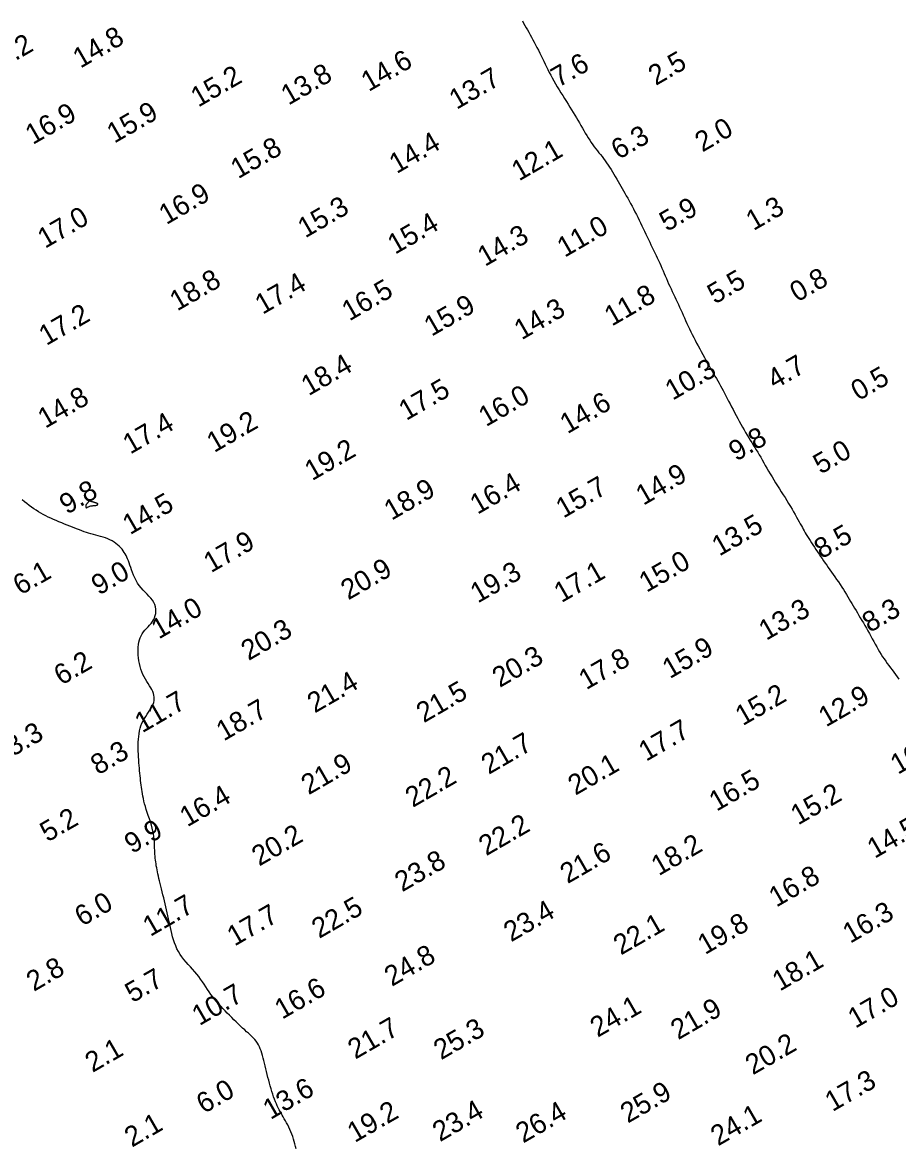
# Model space of a CAD drawing. Extents: x 3024098 to 3056816, y 418252 to 509144.
# Drawn here: x 3026448.7 to 3026666, y 427484.9 to 427764.6 of the extents above; entities that cross this region are included whole.
import ezdxf

# ---------------------------------------------------------------- set-up
doc = ezdxf.new("R2010")
doc.units = 0
doc.layers.add('V-CHAN-CONT-EL10', color=7, linetype='Continuous')
doc.layers.add('V-TOPO-SOUN-0911', color=7, linetype='Continuous')

msp = doc.modelspace()

# ---------------------------------------------------------------- linework, layer by layer
at = {"layer": 'V-CHAN-CONT-EL10'}
for points in [[(3026572.86, 427764.94), (3026573.17, 427764.39), (3026573.48, 427763.83), (3026573.8, 427763.27), (3026574.12, 427762.7), (3026574.45, 427762.12), (3026574.78, 427761.52), (3026575.11, 427760.91), (3026575.45, 427760.28), (3026575.79, 427759.64), (3026576.14, 427758.99), (3026576.49, 427758.33), (3026576.83, 427757.65), (3026577.18, 427756.98), (3026577.52, 427756.29), (3026577.85, 427755.61), (3026578.19, 427754.93), (3026578.52, 427754.25), (3026578.85, 427753.56), (3026579.19, 427752.87), (3026579.54, 427752.18), (3026579.9, 427751.48), (3026580.27, 427750.78), (3026580.67, 427750.06), (3026581.09, 427749.33), (3026581.52, 427748.6), (3026581.98, 427747.87), (3026582.43, 427747.13), (3026582.9, 427746.4), (3026583.36, 427745.67), (3026583.81, 427744.95), (3026584.26, 427744.24), (3026584.68, 427743.55), (3026585.1, 427742.87), (3026585.5, 427742.2), (3026585.89, 427741.54), (3026586.27, 427740.9), (3026586.65, 427740.26), (3026587.02, 427739.62), (3026587.38, 427738.99), (3026587.75, 427738.35), (3026588.11, 427737.73), (3026588.48, 427737.11), (3026588.85, 427736.5), (3026589.21, 427735.9), (3026589.58, 427735.32), (3026589.96, 427734.75), (3026590.33, 427734.21), (3026590.71, 427733.69), (3026591.1, 427733.18), (3026591.48, 427732.69), (3026591.87, 427732.21), (3026592.26, 427731.73), (3026592.64, 427731.24), (3026593.03, 427730.74), (3026593.41, 427730.23), (3026593.78, 427729.71), (3026594.15, 427729.16), (3026594.52, 427728.6), (3026594.88, 427728.03), (3026595.24, 427727.44), (3026595.59, 427726.86), (3026595.94, 427726.27), (3026596.29, 427725.68), (3026596.63, 427725.09), (3026596.97, 427724.51), (3026597.3, 427723.92), (3026597.64, 427723.33), (3026597.98, 427722.73), (3026598.32, 427722.13), (3026598.66, 427721.51), (3026599.01, 427720.89), (3026599.37, 427720.24), (3026599.73, 427719.59), (3026600.09, 427718.92), (3026600.45, 427718.25), (3026600.81, 427717.56), (3026601.18, 427716.87), (3026601.53, 427716.18), (3026601.88, 427715.48), (3026602.22, 427714.78), (3026602.56, 427714.08), (3026602.89, 427713.39), (3026603.21, 427712.69), (3026603.53, 427712), (3026603.85, 427711.31), (3026604.17, 427710.63), (3026604.48, 427709.96), (3026604.8, 427709.3), (3026605.12, 427708.65), (3026605.44, 427708), (3026605.75, 427707.36), (3026606.06, 427706.72), (3026606.37, 427706.08), (3026606.67, 427705.45), (3026606.96, 427704.81), (3026607.25, 427704.17), (3026607.53, 427703.53), (3026607.8, 427702.89), (3026608.08, 427702.24), (3026608.35, 427701.6), (3026608.62, 427700.96), (3026608.9, 427700.31), (3026609.19, 427699.67), (3026609.48, 427699.03), (3026609.78, 427698.38), (3026610.08, 427697.74), (3026610.39, 427697.1), (3026610.69, 427696.45), (3026611, 427695.81), (3026611.31, 427695.16), (3026611.61, 427694.51), (3026611.91, 427693.85), (3026612.21, 427693.19), (3026612.51, 427692.53), (3026612.81, 427691.86), (3026613.11, 427691.19), (3026613.41, 427690.51), (3026613.72, 427689.83), (3026614.04, 427689.14), (3026614.37, 427688.45), (3026614.71, 427687.76), (3026615.06, 427687.06), (3026615.41, 427686.35), (3026615.77, 427685.65), (3026616.14, 427684.94), (3026616.52, 427684.23), (3026616.9, 427683.52), (3026617.29, 427682.8), (3026617.68, 427682.09), (3026618.07, 427681.38), (3026618.46, 427680.68), (3026618.85, 427679.99), (3026619.24, 427679.31), (3026619.62, 427678.64), (3026619.99, 427677.99), (3026620.35, 427677.36), (3026620.69, 427676.74), (3026621.04, 427676.14), (3026621.38, 427675.54), (3026621.71, 427674.94), (3026622.04, 427674.34), (3026622.37, 427673.73), (3026622.71, 427673.11), (3026623.04, 427672.48), (3026623.39, 427671.83), (3026623.73, 427671.17), (3026624.09, 427670.49), (3026624.44, 427669.8), (3026624.81, 427669.1), (3026625.18, 427668.39), (3026625.56, 427667.68), (3026625.94, 427666.96), (3026626.33, 427666.23), (3026626.72, 427665.51), (3026627.12, 427664.79), (3026627.51, 427664.08), (3026627.91, 427663.38), (3026628.3, 427662.7), (3026628.69, 427662.04), (3026629.07, 427661.41), (3026629.45, 427660.79), (3026629.82, 427660.19), (3026630.19, 427659.59), (3026630.56, 427659), (3026630.93, 427658.41), (3026631.3, 427657.8), (3026631.67, 427657.18), (3026632.04, 427656.55), (3026632.42, 427655.89), (3026632.8, 427655.22), (3026633.19, 427654.53), (3026633.59, 427653.84), (3026634, 427653.12), (3026634.42, 427652.41), (3026634.86, 427651.68), (3026635.3, 427650.95), (3026635.76, 427650.22), (3026636.23, 427649.48), (3026636.69, 427648.75), (3026637.16, 427648.01), (3026637.63, 427647.27), (3026638.09, 427646.54), (3026638.55, 427645.8), (3026638.99, 427645.08), (3026639.42, 427644.36), (3026639.83, 427643.66), (3026640.23, 427642.97), (3026640.6, 427642.31), (3026640.96, 427641.69), (3026641.29, 427641.09), (3026641.6, 427640.54), (3026641.88, 427640.03), (3026642.14, 427639.55), (3026642.39, 427639.11), (3026642.63, 427638.67), (3026642.87, 427638.25), (3026643.12, 427637.82), (3026643.38, 427637.38), (3026643.66, 427636.91), (3026643.96, 427636.41), (3026644.3, 427635.89), (3026644.65, 427635.34), (3026645.01, 427634.78), (3026645.39, 427634.21), (3026645.77, 427633.63), (3026646.15, 427633.06), (3026646.54, 427632.49), (3026646.92, 427631.93), (3026647.31, 427631.38), (3026647.68, 427630.83), (3026648.06, 427630.28), (3026648.45, 427629.74), (3026648.84, 427629.18), (3026649.24, 427628.61), (3026649.64, 427628.04), (3026650.06, 427627.44), (3026650.48, 427626.83), (3026650.91, 427626.21), (3026651.33, 427625.58), (3026651.76, 427624.95), (3026652.17, 427624.33), (3026652.58, 427623.71), (3026652.96, 427623.1), (3026653.34, 427622.5), (3026653.69, 427621.92), (3026654.04, 427621.34), (3026654.37, 427620.77), (3026654.71, 427620.2), (3026655.04, 427619.63), (3026655.37, 427619.06), (3026655.72, 427618.48), (3026656.07, 427617.89), (3026656.43, 427617.29), (3026656.79, 427616.67), (3026657.17, 427616.05), (3026657.54, 427615.42), (3026657.92, 427614.78), (3026658.29, 427614.13), (3026658.67, 427613.47), (3026659.04, 427612.8), (3026659.4, 427612.13), (3026659.77, 427611.45), (3026660.13, 427610.78), (3026660.5, 427610.12), (3026660.86, 427609.46), (3026661.22, 427608.83), (3026661.59, 427608.21), (3026661.96, 427607.61), (3026662.33, 427607.03), (3026662.71, 427606.47), (3026663.09, 427605.92), (3026663.48, 427605.37), (3026663.87, 427604.83), (3026664.27, 427604.28), (3026664.67, 427603.73), (3026665.09, 427603.16), (3026665.5, 427602.59), (3026665.93, 427602.02), (3026666.34, 427601.44)], [(3026516.7, 427484.77), (3026516.54, 427485.38), (3026516.38, 427485.99), (3026516.22, 427486.6), (3026516.05, 427487.2), (3026515.85, 427487.81), (3026515.63, 427488.4), (3026515.39, 427488.99), (3026515.13, 427489.58), (3026514.85, 427490.15), (3026514.57, 427490.7), (3026514.28, 427491.24), (3026514, 427491.76), (3026513.72, 427492.25), (3026513.45, 427492.72), (3026513.19, 427493.17), (3026512.93, 427493.61), (3026512.69, 427494.04), (3026512.45, 427494.49), (3026512.21, 427494.95), (3026511.98, 427495.43), (3026511.76, 427495.94), (3026511.53, 427496.49), (3026511.3, 427497.08), (3026511.08, 427497.7), (3026510.86, 427498.34), (3026510.65, 427499.01), (3026510.44, 427499.69), (3026510.24, 427500.39), (3026510.04, 427501.1), (3026509.85, 427501.81), (3026509.67, 427502.53), (3026509.49, 427503.25), (3026509.32, 427503.96), (3026509.15, 427504.67), (3026508.98, 427505.36), (3026508.82, 427506.03), (3026508.66, 427506.69), (3026508.5, 427507.32), (3026508.33, 427507.93), (3026508.16, 427508.52), (3026507.98, 427509.08), (3026507.78, 427509.61), (3026507.56, 427510.12), (3026507.32, 427510.6), (3026507.05, 427511.06), (3026506.75, 427511.49), (3026506.42, 427511.9), (3026506.06, 427512.29), (3026505.68, 427512.68), (3026505.27, 427513.07), (3026504.83, 427513.47), (3026504.37, 427513.88), (3026503.89, 427514.31), (3026503.39, 427514.77), (3026502.86, 427515.26), (3026502.33, 427515.77), (3026501.78, 427516.29), (3026501.23, 427516.83), (3026500.67, 427517.38), (3026500.11, 427517.94), (3026499.56, 427518.5), (3026499.01, 427519.07), (3026498.47, 427519.63), (3026497.94, 427520.2), (3026497.42, 427520.77), (3026496.92, 427521.35), (3026496.43, 427521.93), (3026495.96, 427522.53), (3026495.5, 427523.14), (3026495.07, 427523.76), (3026494.65, 427524.38), (3026494.23, 427525.02), (3026493.82, 427525.66), (3026493.4, 427526.29), (3026492.96, 427526.93), (3026492.5, 427527.56), (3026492.02, 427528.17), (3026491.51, 427528.78), (3026490.97, 427529.38), (3026490.42, 427529.97), (3026489.87, 427530.57), (3026489.33, 427531.18), (3026488.81, 427531.79), (3026488.31, 427532.43), (3026487.85, 427533.09), (3026487.45, 427533.78), (3026487.08, 427534.48), (3026486.76, 427535.21), (3026486.48, 427535.96), (3026486.23, 427536.71), (3026486, 427537.47), (3026485.79, 427538.23), (3026485.61, 427538.98), (3026485.43, 427539.73), (3026485.27, 427540.47), (3026485.11, 427541.21), (3026484.96, 427541.94), (3026484.81, 427542.67), (3026484.65, 427543.41), (3026484.5, 427544.15), (3026484.33, 427544.9), (3026484.15, 427545.65), (3026483.97, 427546.4), (3026483.78, 427547.15), (3026483.59, 427547.9), (3026483.4, 427548.63), (3026483.22, 427549.34), (3026483.04, 427550.03), (3026482.88, 427550.7), (3026482.72, 427551.33), (3026482.58, 427551.93), (3026482.45, 427552.51), (3026482.34, 427553.06), (3026482.23, 427553.59), (3026482.13, 427554.11), (3026482.04, 427554.61), (3026481.95, 427555.1), (3026481.88, 427555.57), (3026481.81, 427556.05), (3026481.74, 427556.52), (3026481.69, 427556.99), (3026481.64, 427557.46), (3026481.6, 427557.94), (3026481.56, 427558.43), (3026481.54, 427558.93), (3026481.53, 427559.44), (3026481.51, 427559.98), (3026481.5, 427560.53), (3026481.47, 427561.11), (3026481.42, 427561.71), (3026481.35, 427562.35), (3026481.25, 427563.01), (3026481.11, 427563.71), (3026480.93, 427564.45), (3026480.71, 427565.21), (3026480.48, 427565.99), (3026480.22, 427566.78), (3026479.96, 427567.56), (3026479.7, 427568.34), (3026479.46, 427569.09), (3026479.23, 427569.82), (3026479.04, 427570.5), (3026478.88, 427571.15), (3026478.74, 427571.77), (3026478.62, 427572.36), (3026478.52, 427572.94), (3026478.43, 427573.5), (3026478.35, 427574.05), (3026478.27, 427574.6), (3026478.2, 427575.15), (3026478.13, 427575.71), (3026478.06, 427576.28), (3026477.99, 427576.86), (3026477.92, 427577.45), (3026477.86, 427578.06), (3026477.8, 427578.68), (3026477.74, 427579.33), (3026477.68, 427580), (3026477.62, 427580.7), (3026477.58, 427581.4), (3026477.53, 427582.12), (3026477.5, 427582.85), (3026477.48, 427583.59), (3026477.46, 427584.32), (3026477.46, 427585.06), (3026477.48, 427585.78), (3026477.52, 427586.5), (3026477.58, 427587.2), (3026477.66, 427587.89), (3026477.78, 427588.57), (3026477.93, 427589.23), (3026478.13, 427589.87), (3026478.37, 427590.49), (3026478.66, 427591.08), (3026478.98, 427591.66), (3026479.33, 427592.21), (3026479.68, 427592.75), (3026480.04, 427593.27), (3026480.37, 427593.77), (3026480.68, 427594.26), (3026480.94, 427594.74), (3026481.15, 427595.21), (3026481.31, 427595.67), (3026481.41, 427596.12), (3026481.45, 427596.57), (3026481.44, 427597.01), (3026481.37, 427597.46), (3026481.25, 427597.92), (3026481.08, 427598.38), (3026480.84, 427598.85), (3026480.57, 427599.33), (3026480.26, 427599.82), (3026479.94, 427600.34), (3026479.6, 427600.87), (3026479.26, 427601.42), (3026478.93, 427602.01), (3026478.63, 427602.62), (3026478.36, 427603.26), (3026478.12, 427603.93), (3026477.92, 427604.61), (3026477.75, 427605.31), (3026477.62, 427606.01), (3026477.52, 427606.72), (3026477.45, 427607.41), (3026477.41, 427608.1), (3026477.41, 427608.76), (3026477.44, 427609.4), (3026477.51, 427610.02), (3026477.62, 427610.61), (3026477.76, 427611.18), (3026477.95, 427611.73), (3026478.18, 427612.24), (3026478.46, 427612.73), (3026478.78, 427613.19), (3026479.13, 427613.63), (3026479.51, 427614.05), (3026479.9, 427614.47), (3026480.28, 427614.88), (3026480.64, 427615.3), (3026480.98, 427615.75), (3026481.27, 427616.21), (3026481.5, 427616.71), (3026481.67, 427617.23), (3026481.79, 427617.76), (3026481.83, 427618.31), (3026481.81, 427618.87), (3026481.71, 427619.42), (3026481.54, 427619.97), (3026481.29, 427620.51), (3026480.96, 427621.03), (3026480.57, 427621.53), (3026480.13, 427622.03), (3026479.65, 427622.53), (3026479.16, 427623.04), (3026478.66, 427623.57), (3026478.18, 427624.12), (3026477.72, 427624.7), (3026477.31, 427625.32), (3026476.94, 427625.96), (3026476.61, 427626.62), (3026476.31, 427627.29), (3026476.04, 427627.95), (3026475.8, 427628.59), (3026475.58, 427629.22), (3026475.37, 427629.8), (3026475.18, 427630.34), (3026475, 427630.84), (3026474.82, 427631.3), (3026474.64, 427631.74), (3026474.44, 427632.15), (3026474.23, 427632.55), (3026474, 427632.93), (3026473.73, 427633.31), (3026473.44, 427633.7), (3026473.1, 427634.08), (3026472.74, 427634.45), (3026472.34, 427634.81), (3026471.91, 427635.16), (3026471.44, 427635.49), (3026470.95, 427635.79), (3026470.43, 427636.06), (3026469.88, 427636.3), (3026469.31, 427636.51), (3026468.72, 427636.7), (3026468.12, 427636.88), (3026467.51, 427637.04), (3026466.9, 427637.19), (3026466.31, 427637.35), (3026465.72, 427637.52), (3026465.14, 427637.69), (3026464.58, 427637.88), (3026464.03, 427638.07), (3026463.47, 427638.28), (3026462.91, 427638.5), (3026462.34, 427638.73), (3026461.75, 427638.96), (3026461.13, 427639.21), (3026460.49, 427639.46), (3026459.83, 427639.72), (3026459.15, 427639.98), (3026458.46, 427640.25), (3026457.77, 427640.53), (3026457.08, 427640.82), (3026456.4, 427641.11), (3026455.74, 427641.41), (3026455.1, 427641.72), (3026454.48, 427642.03), (3026453.87, 427642.36), (3026453.27, 427642.7), (3026452.69, 427643.04), (3026452.11, 427643.41), (3026451.54, 427643.79), (3026450.96, 427644.19), (3026450.39, 427644.61), (3026449.81, 427645.05), (3026449.22, 427645.51), (3026448.63, 427645.99)]]:
    msp.add_lwpolyline(points, dxfattribs=at)
msp.add_lwpolyline([(3026464.61, 427643.95), (3026464.66, 427643.98), (3026464.72, 427644.02), (3026464.8, 427644.08), (3026464.89, 427644.14), (3026465, 427644.22), (3026465.13, 427644.29), (3026465.29, 427644.35), (3026465.47, 427644.41), (3026465.66, 427644.46), (3026465.87, 427644.49), (3026466.08, 427644.53), (3026466.29, 427644.55), (3026466.49, 427644.57), (3026466.67, 427644.59), (3026466.83, 427644.61), (3026466.96, 427644.62), (3026467.06, 427644.64), (3026467.14, 427644.66), (3026467.19, 427644.67), (3026467.24, 427644.69), (3026467.27, 427644.71), (3026467.29, 427644.73), (3026467.32, 427644.75), (3026467.34, 427644.78), (3026467.36, 427644.8), (3026467.38, 427644.84), (3026467.4, 427644.87), (3026467.42, 427644.9), (3026467.43, 427644.93), (3026467.43, 427644.96), (3026467.43, 427644.98), (3026467.42, 427645), (3026467.4, 427645.02), (3026467.38, 427645.04), (3026467.36, 427645.06), (3026467.33, 427645.07), (3026467.31, 427645.08), (3026467.28, 427645.09), (3026467.25, 427645.1), (3026467.23, 427645.1), (3026467.21, 427645.11), (3026467.2, 427645.11), (3026467.19, 427645.11), (3026467.17, 427645.12), (3026467.16, 427645.12), (3026467.15, 427645.13), (3026467.14, 427645.13), (3026467.13, 427645.14), (3026467.11, 427645.14), (3026467.09, 427645.15), (3026467.06, 427645.16), (3026467.02, 427645.18), (3026466.96, 427645.2), (3026466.89, 427645.23), (3026466.79, 427645.26), (3026466.67, 427645.3), (3026466.54, 427645.34), (3026466.39, 427645.39), (3026466.24, 427645.44), (3026466.08, 427645.48), (3026465.93, 427645.53), (3026465.79, 427645.57), (3026465.66, 427645.6), (3026465.55, 427645.63), (3026465.45, 427645.65), (3026465.38, 427645.66), (3026465.31, 427645.66), (3026465.26, 427645.66), (3026465.22, 427645.65), (3026465.19, 427645.64), (3026465.16, 427645.62), (3026465.14, 427645.6), (3026465.12, 427645.57), (3026465.1, 427645.54), (3026465.08, 427645.51), (3026465.06, 427645.47), (3026465.03, 427645.42), (3026465, 427645.38), (3026464.97, 427645.33), (3026464.93, 427645.27), (3026464.88, 427645.22), (3026464.83, 427645.16), (3026464.78, 427645.1), (3026464.73, 427645.04), (3026464.68, 427644.99), (3026464.63, 427644.94), (3026464.59, 427644.9), (3026464.56, 427644.86), (3026464.53, 427644.83), (3026464.5, 427644.79), (3026464.49, 427644.76), (3026464.47, 427644.72), (3026464.46, 427644.68), (3026464.46, 427644.62), (3026464.46, 427644.56), (3026464.46, 427644.48), (3026464.46, 427644.39), (3026464.46, 427644.29), (3026464.48, 427644.2), (3026464.49, 427644.11), (3026464.51, 427644.04), (3026464.54, 427643.98), (3026464.57, 427643.96)], close=True, dxfattribs=at)

# ---------------------------------------------------------------- texts
at = {"layer": 'V-TOPO-SOUN-0911'}
for s, p in [('14.8 ', (3026463.09, 427753.07)), ('15.2 ', (3026440.52, 427751.24)), ('14.6 ', (3026534.68, 427747.27)), ('7.6', (3026581.82, 427748.33)), ('2.5', (3026605.99, 427748.78)), ('15.2 ', (3026492.36, 427743.4)), ('13.8 ', (3026514.77, 427743.89)), ('13.7 ', (3026556.53, 427742.84)), ('16.9 ', (3026451.28, 427734.11)), ('15.9 ', (3026471.52, 427734.44)), ('2.0', (3026617.57, 427732.25)), ('6.3', (3026596.75, 427730.38)), ('15.8 ', (3026502.27, 427725.61)), ('14.4 ', (3026541.64, 427726.89)), ('12.1 ', (3026572.03, 427725.07)), ('16.9 ', (3026484.45, 427714.23)), ('15.3 ', (3026518.93, 427710.91)), ('5.9', (3026608.76, 427712.5)), ('1.3', (3026630.25, 427712.73)), ('17.0 ', (3026454.32, 427708.32)), ('15.4 ', (3026541.24, 427706.85)), ('11.0 ', (3026583.35, 427706.09)), ('14.3 ', (3026563.58, 427703.83)), ('18.8 ', (3026487.14, 427692.77)), ('17.4 ', (3026508.33, 427691.92)), ('5.5', (3026620.66, 427694.48)), ('0.8', (3026641.14, 427694.98)), ('16.5 ', (3026529.88, 427690.28)), ('11.8 ', (3026595.08, 427689)), ('15.9 ', (3026550.3, 427686.47)), ('14.3 ', (3026572.67, 427685.59)), ('17.2 ', (3026454.63, 427684.18)), ('18.4 ', (3026519.78, 427671.71)), ('4.7', (3026635.53, 427673.32)), ('10.3 ', (3026610.17, 427670.59)), ('0.5', (3026656.32, 427670.47)), ('17.5 ', (3026544.02, 427665.57)), ('14.8 ', (3026454.37, 427663.61)), ('16.0 ', (3026563.83, 427664.03)), ('14.6 ', (3026584.05, 427662.27)), ('17.4 ', (3026475.49, 427657.21)), ('19.2 ', (3026496.33, 427657.6)), ('9.8', (3026625.95, 427655.44)), ('19.2 ', (3026520.64, 427650.61)), ('5.0', (3026646.93, 427652.23)), ('14.9 ', (3026602.89, 427644.48)), ('18.9 ', (3026540.36, 427640.77)), ('16.4 ', (3026561.71, 427642.25)), ('15.7 ', (3026583.04, 427641.3)), ('9.8', (3026459.75, 427642.25)), ('14.5 ', (3026475.42, 427637.19)), ('13.5 ', (3026621.78, 427631.88)), ('8.5', (3026647.17, 427631.2)), ('17.9 ', (3026495.54, 427627.75)), ('20.9 ', (3026529.63, 427620.99)), ('15.0 ', (3026603.69, 427622.86)), ('6.1', (3026448.21, 427622.19)), ('9.0', (3026467.67, 427622.17)), ('19.3 ', (3026561.78, 427620.2)), ('17.1 ', (3026582.56, 427620.31)), ('14.0 ', (3026482.56, 427611.27)), ('13.3 ', (3026633.43, 427610.95)), ('8.3', (3026659.12, 427612.89)), ('20.3 ', (3026504.86, 427605.93)), ('15.9 ', (3026609.48, 427601.43)), ('20.3 ', (3026567.23, 427599.24)), ('17.8 ', (3026588.72, 427598.68)), ('6.2', (3026458.37, 427599.8)), ('21.4 ', (3026521.29, 427592.9)), ('21.5 ', (3026548.38, 427590.48)), ('11.7 ', (3026478.45, 427587.98)), ('15.2 ', (3026627.59, 427589.75)), ('12.9 ', (3026648.26, 427589.43)), ('18.7 ', (3026498.69, 427585.95)), ('3.3', (3026446.29, 427582.12)), ('17.7 ', (3026603.58, 427580.9)), ('21.7 ', (3026564.5, 427577.65)), ('10.8 ', (3026666.11, 427577.65)), ('8.3', (3026467.49, 427577.52)), ('21.9 ', (3026519.78, 427572.59)), ('20.1 ', (3026586.04, 427572.48)), ('22.2 ', (3026545.64, 427569.45)), ('16.5 ', (3026621.09, 427568.49)), ('15.2 ', (3026641.34, 427565.08)), ('16.4 ', (3026489.63, 427564.62)), ('5.2', (3026454.92, 427560.86)), ('22.2 ', (3026563.88, 427557.44)), ('14.5 ', (3026660.36, 427556.78)), ('9.9', (3026475.89, 427557.97)), ('20.2 ', (3026507.51, 427554.88)), ('18.2 ', (3026606.73, 427552.48)), ('23.8 ', (3026543.01, 427548.48)), ('21.6 ', (3026584.09, 427550.52)), ('16.8 ', (3026635.93, 427544.68)), ('6.0', (3026463.53, 427539.92)), ('11.7 ', (3026480.45, 427537.39)), ('22.5 ', (3026522.4, 427536.9)), ('17.7 ', (3026501.38, 427535)), ('23.4 ', (3026570.05, 427536.05)), ('16.3 ', (3026654.27, 427535.69)), ('22.1 ', (3026597.33, 427532.78)), ('19.8 ', (3026618.24, 427532.9)), ('24.8 ', (3026540.45, 427524.99)), ('18.1 ', (3026636.79, 427523.82)), ('2.8', (3026451.54, 427523.75)), ('5.7', (3026476.05, 427520.93)), ('10.7 ', (3026492.65, 427515.25)), ('16.6 ', (3026513.19, 427516.83)), ('17.0 ', (3026655.56, 427514.59)), ('24.1 ', (3026591.55, 427512.34)), ('21.9 ', (3026611.55, 427511.74)), ('21.7 ', (3026531.37, 427506.91)), ('25.3 ', (3026552.66, 427506.75)), ('2.1', (3026466.12, 427503.62)), ('20.2 ', (3026630.09, 427503.01)), ('17.3 ', (3026649.87, 427493.89)), ('6.0', (3026493.75, 427493.4)), ('13.6 ', (3026510.3, 427491.92)), ('25.9 ', (3026599.05, 427491.03)), ('19.2 ', (3026531.24, 427486.21)), ('23.4 ', (3026552.4, 427486.41)), ('26.4 ', (3026573.07, 427486.08)), ('24.1 ', (3026621.47, 427485.37)), ('2.1', (3026475.9, 427485.05))]:
    msp.add_text(s, height=5, rotation=30, dxfattribs=at).set_placement(p)

doc.saveas('drawing.dxf')
